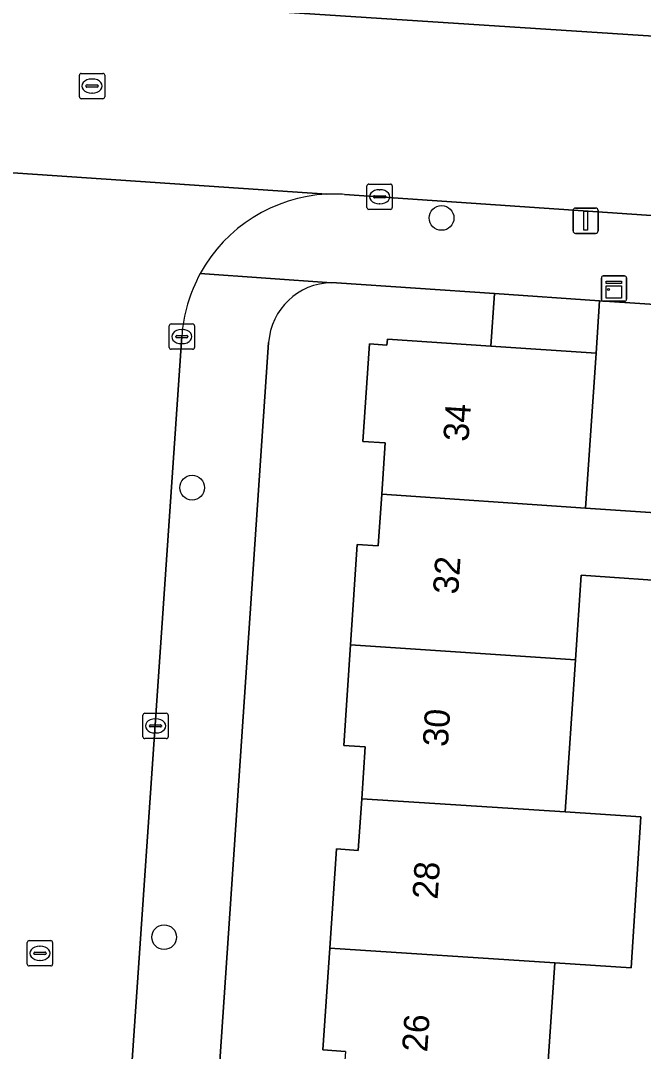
# Model space of a CAD drawing. Extents: x 161848 to 162726, y 385382 to 386521.
# Drawn here: x 162097.41 to 162122.04, y 385549.25 to 385590.01 of the extents above; entities that cross this region are included whole.
import ezdxf

# ---------------------------------------------------------------- set-up
doc = ezdxf.new("R2010")
doc.units = 0
for name, color, linetype in [('IMGEO_Boom', 7, 'Continuous'), ('IMGEO_Erf', 7, 'Continuous'), ('IMGEO_Kast', 7, 'Continuous'), ('IMGEO_Kolk', 7, 'Continuous'), ('IMGEO_Lichtmast', 7, 'Continuous'), ('IMGEO_Pand', 7, 'Continuous'), ('IMGEO_Pand_nummerreeks', 7, 'Continuous'), ('IMGEO_Rijbaan_lokaal_open', 7, 'Continuous'), ('IMGEO_Rioolput', 7, 'Continuous'), ('IMGEO_Voetpad_open', 7, 'Continuous')]:
    doc.layers.add(name, color=color, linetype=linetype)

msp = doc.modelspace()

# ---------------------------------------------------------------- linework, layer by layer
at = {"layer": 'IMGEO_Boom'}
for centre in [(162114.058, 385582.204), (162104.194, 385571.54), (162103.087, 385553.77)]:
    msp.add_circle(centre, 0.489, dxfattribs=at)
at = {"layer": 'IMGEO_Erf'}
for points in [[(162110.252, 385549.254), (162109.368, 385549.314), (162109.64, 385553.339), (162109.905, 385557.256), (162110.763, 385557.198), (162110.901, 385559.244), (162111.04, 385561.292), (162110.189, 385561.35), (162110.458, 385565.328), (162110.726, 385569.294), (162111.553, 385569.239), (162111.692, 385571.284), (162111.829, 385573.311), (162110.945, 385573.371), (162111.205, 385577.226), (162111.899, 385577.179), (162111.915, 385577.418), (162116.006, 385577.141), (162116.147, 385579.212), (162109.908, 385579.633)], [(162129.265, 385578.328), (162120.308, 385578.932), (162120.168, 385576.86), (162119.831, 385571.872), (162119.754, 385570.734), (162123.907, 385570.451)], [(162107.219, 385577.281), (162101.983, 385500), (162100.108, 385472.324), (162099.945, 385469.679)], [(162123.726, 385567.798), (162119.575, 385568.082), (162119.348, 385564.734), (162118.942, 385558.724), (162121.944, 385558.53), (162121.558, 385552.561), (162118.539, 385552.758), (162118.132, 385546.735), (162117.727, 385540.741), (162117.313, 385534.625), (162120.352, 385534.419), (162120.149, 385531.476), (162119.728, 385525.37), (162119.317, 385519.417)]]:
    msp.add_lwpolyline(points, dxfattribs=at)
for centre, radius, start, end in [((162109.738, 385577.115), 2.524, 90.7229, 176.2268), ((162109.731, 385577.084), 2.555, 86.0318, 90.5655)]:
    msp.add_arc(centre, radius, start, end, dxfattribs=at)
at = {"layer": 'IMGEO_Kast'}
for p, q in [((162120.376, 385578.986), (162120.376, 385579.827)), ((162120.376, 385579.827), (162120.376, 385578.986)), ((162120.451, 385579.911), (162121.292, 385579.911)), ((162121.292, 385579.911), (162120.451, 385579.911)), ((162121.376, 385579.836), (162121.376, 385578.995)), ((162121.376, 385578.995), (162121.376, 385579.836)), ((162121.301, 385578.911), (162120.46, 385578.911)), ((162120.46, 385578.911), (162121.301, 385578.911))]:
    msp.add_line(p, q, dxfattribs=at)
for points in [[(162120.571, 385579.701), (162121.171, 385579.701), (162121.171, 385579.616), (162120.571, 385579.616), (162120.571, 385579.701)], [(162120.571, 385579.526), (162121.171, 385579.526), (162121.171, 385579.037), (162120.571, 385579.037), (162120.571, 385579.526)]]:
    msp.add_lwpolyline(points, dxfattribs=at)
msp.add_circle((162120.655, 385579.375), 0.0377, dxfattribs=at)
for centre, start, end in [((162120.454, 385579.833), 92.4484, 184.2845), ((162120.454, 385579.833), 92.4484, 184.2845), ((162121.298, 385579.833), 2.4484, 94.2845), ((162121.298, 385579.833), 2.4484, 94.2845), ((162120.454, 385578.989), 182.4484, 274.2845), ((162120.454, 385578.989), 182.4484, 274.2845), ((162121.298, 385578.989), 272.4484, 4.2845), ((162121.298, 385578.989), 272.4484, 4.2845)]:
    msp.add_arc(centre, 0.0779, start, end, dxfattribs=at)
at = {"layer": 'IMGEO_Kolk'}
for p, q in [((162111.108, 385582.616), (162111.108, 385583.468)), ((162111.183, 385583.542), (162112.035, 385583.542)), ((162111.596, 385583.322), (162111.621, 385583.322)), ((162112.109, 385583.468), (162112.109, 385582.616)), ((162111.367, 385583.036), (162111.367, 385583.048)), ((162111.805, 385582.999), (162111.407, 385582.999)), ((162111.41, 385583.085), (162111.808, 385583.085)), ((162111.851, 385583.048), (162111.851, 385583.036)), ((162112.035, 385582.542), (162111.183, 385582.542)), ((162111.619, 385582.762), (162111.594, 385582.762)), ((162103.286, 385577.088), (162103.286, 385577.94)), ((162103.361, 385578.014), (162104.213, 385578.014)), ((162104.287, 385577.94), (162104.287, 385577.088)), ((162103.545, 385577.508), (162103.545, 385577.52)), ((162103.588, 385577.557), (162103.986, 385577.557)), ((162103.774, 385577.794), (162103.799, 385577.794)), ((162104.029, 385577.52), (162104.029, 385577.508)), ((162103.983, 385577.471), (162103.585, 385577.471)), ((162103.797, 385577.234), (162103.772, 385577.234)), ((162104.213, 385577.014), (162103.361, 385577.014)), ((162102.246, 385561.696), (162102.246, 385562.548)), ((162102.321, 385562.622), (162103.173, 385562.622)), ((162103.247, 385562.548), (162103.247, 385561.696)), ((162102.505, 385562.116), (162102.505, 385562.128)), ((162102.943, 385562.079), (162102.545, 385562.079)), ((162102.548, 385562.165), (162102.946, 385562.165)), ((162102.734, 385562.402), (162102.759, 385562.402)), ((162102.989, 385562.128), (162102.989, 385562.116)), ((162103.173, 385561.622), (162102.321, 385561.622)), ((162102.757, 385561.842), (162102.732, 385561.842))]:
    msp.add_line(p, q, dxfattribs=at)
for points in [[(162111.108, 385582.616), (162111.108, 385583.468)], [(162111.183, 385583.542), (162112.035, 385583.542)], [(162112.109, 385583.468), (162112.109, 385582.616)], [(162112.035, 385582.542), (162111.183, 385582.542)], [(162103.286, 385577.088), (162103.286, 385577.94)], [(162103.361, 385578.014), (162104.213, 385578.014)], [(162104.287, 385577.94), (162104.287, 385577.088)], [(162104.213, 385577.014), (162103.361, 385577.014)], [(162102.246, 385561.696), (162102.246, 385562.548)], [(162102.321, 385562.622), (162103.173, 385562.622)], [(162103.247, 385562.548), (162103.247, 385561.696)], [(162103.173, 385561.622), (162102.321, 385561.622)]]:
    msp.add_lwpolyline(points, dxfattribs=at)
for centre, radius, start, end in [((162111.185, 385583.466), 0.0765, 91.552, 178.448), ((162111.185, 385583.466), 0.0765, 91.552, 178.448), ((162112.033, 385583.466), 0.0765, 1.552, 88.448), ((162112.033, 385583.466), 0.0765, 1.552, 88.448), ((162111.407, 385583.045), 0.0403, 85.8775, 175.7526), ((162111.404, 385583.035), 0.0366, 178.938, 274.7102), ((162111.808, 385583.042), 0.043, 264.8664, 352.4533), ((162111.812, 385583.047), 0.0386, 1.7309, 96.639), ((162111.185, 385582.618), 0.0765, 181.552, 268.448), ((162111.185, 385582.618), 0.0765, 181.552, 268.448), ((162112.033, 385582.618), 0.0765, 271.552, 358.448), ((162112.033, 385582.618), 0.0765, 271.552, 358.448), ((162103.363, 385577.938), 0.0765, 91.552, 178.448), ((162103.363, 385577.938), 0.0765, 91.552, 178.448), ((162104.211, 385577.938), 0.0765, 1.552, 88.448), ((162104.211, 385577.938), 0.0765, 1.552, 88.448), ((162103.585, 385577.517), 0.0403, 85.8775, 175.7526), ((162103.582, 385577.507), 0.0366, 178.938, 274.7102), ((162103.986, 385577.514), 0.043, 264.8664, 352.4533), ((162103.99, 385577.519), 0.0386, 1.7309, 96.639), ((162103.363, 385577.09), 0.0765, 181.552, 268.448), ((162103.363, 385577.09), 0.0765, 181.552, 268.448), ((162104.211, 385577.09), 0.0765, 271.552, 358.448), ((162104.211, 385577.09), 0.0765, 271.552, 358.448), ((162102.323, 385562.546), 0.0765, 91.552, 178.448), ((162102.323, 385562.546), 0.0765, 91.552, 178.448), ((162103.171, 385562.546), 0.0765, 1.552, 88.448), ((162103.171, 385562.546), 0.0765, 1.552, 88.448), ((162102.545, 385562.125), 0.0403, 85.8775, 175.7526), ((162102.542, 385562.115), 0.0366, 178.938, 274.7102), ((162102.946, 385562.122), 0.043, 264.8664, 352.4533), ((162102.95, 385562.127), 0.0386, 1.7309, 96.639), ((162102.323, 385561.698), 0.0765, 181.552, 268.448), ((162102.323, 385561.698), 0.0765, 181.552, 268.448), ((162103.171, 385561.698), 0.0765, 271.552, 358.448), ((162103.171, 385561.698), 0.0765, 271.552, 358.448)]:
    msp.add_arc(centre, radius, start, end, dxfattribs=at)
for centre, major_axis, ratio, start_param, end_param in [((162111.595, 385583.042), (-0.387, 0.002), 0.722429, 4.712389, 7.853982), ((162111.62, 385583.042), (-0.39, 0.002), 0.717154, 1.570796, 4.712389), ((162103.773, 385577.514), (-0.387, 0.002), 0.722429, 4.712389, 7.853982), ((162103.798, 385577.514), (-0.39, 0.002), 0.717154, 1.570796, 4.712389), ((162102.733, 385562.122), (-0.387, 0.002), 0.722429, 4.712389, 7.853982), ((162102.758, 385562.122), (-0.39, 0.002), 0.717154, 1.570796, 4.712389)]:
    msp.add_ellipse(centre, major_axis=major_axis, ratio=ratio, start_param=start_param, end_param=end_param, dxfattribs=at)
at = {"layer": 'IMGEO_Lichtmast'}
for p, q in [((162119.257, 385581.695), (162119.257, 385582.495)), ((162119.257, 385582.495), (162119.257, 385581.695)), ((162119.357, 385582.595), (162120.147, 385582.595)), ((162120.147, 385582.595), (162119.357, 385582.595)), ((162120.247, 385582.495), (162120.247, 385581.695)), ((162120.247, 385581.695), (162120.247, 385582.495)), ((162120.147, 385581.595), (162119.357, 385581.595)), ((162119.357, 385581.595), (162120.147, 385581.595))]:
    msp.add_line(p, q, dxfattribs=at)
msp.add_lwpolyline([(162119.677, 385582.47), (162119.827, 385582.47), (162119.827, 385581.72), (162119.677, 385581.72), (162119.677, 385582.47)], dxfattribs=at)
for centre, start, end in [((162119.357, 385582.495), 90, 180), ((162119.357, 385582.495), 90, 180), ((162120.147, 385582.495), 0, 90), ((162120.147, 385582.495), 360, 90), ((162119.357, 385581.695), 180, 270), ((162119.357, 385581.695), 180, 270), ((162120.147, 385581.695), 270, 0), ((162120.147, 385581.695), 270, 0)]:
    msp.add_arc(centre, 0.1, start, end, dxfattribs=at)
at = {"layer": 'IMGEO_Pand'}
for points in [[(162120.308, 385578.932), (162116.147, 385579.212), (162116.006, 385577.141), (162120.168, 385576.86)], [(162120.168, 385576.86), (162116.006, 385577.141), (162111.915, 385577.418), (162111.899, 385577.179), (162111.205, 385577.226), (162110.945, 385573.371), (162111.829, 385573.311), (162111.692, 385571.284), (162119.754, 385570.734), (162119.831, 385571.872)], [(162119.575, 385568.082), (162123.726, 385567.798), (162123.907, 385570.451), (162119.754, 385570.734), (162111.692, 385571.284), (162111.553, 385569.239), (162110.726, 385569.294), (162110.458, 385565.328), (162119.348, 385564.734)], [(162118.942, 385558.724), (162119.348, 385564.734), (162110.458, 385565.328), (162110.189, 385561.35), (162111.04, 385561.292), (162110.901, 385559.244)], [(162121.944, 385558.53), (162118.942, 385558.724), (162110.901, 385559.244), (162110.763, 385557.198), (162109.905, 385557.256), (162109.64, 385553.339), (162118.539, 385552.758), (162121.558, 385552.561)], [(162109.64, 385553.339), (162109.368, 385549.314), (162110.252, 385549.254), (162110.115, 385547.235), (162118.132, 385546.735), (162118.539, 385552.758)]]:
    msp.add_lwpolyline(points, close=True, dxfattribs=at)
at = {"layer": 'IMGEO_Rijbaan_lokaal_open'}
for points in [[(162165.097, 385586.64), (162130.155, 385588.889), (162094.025, 385591.248), (162087.578, 385591.669), (162081.518, 385592.065), (162071.227, 385592.737), (162065.28, 385593.125), (162054.943, 385593.8), (162048.733, 385594.205), (162038.406, 385594.88), (162032.666, 385595.254), (162026.711, 385595.643), (162020.337, 385596.068), (162020.024, 385589.221), (162023.178, 385588.988), (162091.06, 385584.457)], [(162091.863, 385584.348), (162109.52, 385583.144)], [(162109.52, 385583.144), (162091.863, 385584.348)], [(162110.222, 385583.137), (162130.057, 385581.778), (162134.01, 385581.507), (162155.879, 385580.009), (162156.234, 385579.974), (162156.534, 385579.964), (162174.355, 385578.725)], [(162100.957, 385536.249), (162103.787, 385577.518)]]:
    msp.add_lwpolyline(points, dxfattribs=at)
for centre, radius, start, end in [((162109.815, 385577.109), 6.042, 92.8021, 151.3956), ((162109.806, 385576.66), 6.49, 86.3283, 92.5291), ((162109.799, 385577.113), 6.025, 151.352, 176.1488)]:
    msp.add_arc(centre, radius, start, end, dxfattribs=at)
at = {"layer": 'IMGEO_Rioolput'}
for p, q in [((162099.737, 385586.992), (162099.737, 385587.844)), ((162099.812, 385587.918), (162100.664, 385587.918)), ((162100.225, 385587.698), (162100.25, 385587.698)), ((162100.738, 385587.844), (162100.738, 385586.992)), ((162099.996, 385587.412), (162099.996, 385587.424)), ((162100.434, 385587.375), (162100.036, 385587.375)), ((162100.039, 385587.461), (162100.437, 385587.461)), ((162100.48, 385587.424), (162100.48, 385587.412)), ((162100.664, 385586.918), (162099.812, 385586.918)), ((162100.248, 385587.138), (162100.223, 385587.138)), ((162097.675, 385552.707), (162097.675, 385553.559)), ((162097.75, 385553.633), (162098.602, 385553.633)), ((162098.676, 385553.559), (162098.676, 385552.707)), ((162097.934, 385553.127), (162097.934, 385553.139)), ((162098.372, 385553.09), (162097.974, 385553.09)), ((162097.977, 385553.176), (162098.375, 385553.176)), ((162098.163, 385553.413), (162098.188, 385553.413)), ((162098.418, 385553.139), (162098.418, 385553.127)), ((162098.602, 385552.633), (162097.75, 385552.633)), ((162098.186, 385552.853), (162098.161, 385552.853))]:
    msp.add_line(p, q, dxfattribs=at)
for points in [[(162099.737, 385586.992), (162099.737, 385587.844)], [(162099.812, 385587.918), (162100.664, 385587.918)], [(162100.738, 385587.844), (162100.738, 385586.992)], [(162100.664, 385586.918), (162099.812, 385586.918)], [(162097.675, 385552.707), (162097.675, 385553.559)], [(162097.75, 385553.633), (162098.602, 385553.633)], [(162098.676, 385553.559), (162098.676, 385552.707)], [(162098.602, 385552.633), (162097.75, 385552.633)]]:
    msp.add_lwpolyline(points, dxfattribs=at)
for centre, radius, start, end in [((162099.814, 385587.842), 0.0765, 91.552, 178.448), ((162099.814, 385587.842), 0.0765, 91.552, 178.448), ((162100.662, 385587.842), 0.0765, 1.552, 88.448), ((162100.662, 385587.842), 0.0765, 1.552, 88.448), ((162100.036, 385587.421), 0.0403, 85.8775, 175.7526), ((162100.033, 385587.411), 0.0366, 178.938, 274.7102), ((162100.437, 385587.418), 0.043, 264.8664, 352.4533), ((162100.441, 385587.423), 0.0386, 1.7309, 96.639), ((162099.814, 385586.994), 0.0765, 181.552, 268.448), ((162099.814, 385586.994), 0.0765, 181.552, 268.448), ((162100.662, 385586.994), 0.0765, 271.552, 358.448), ((162100.662, 385586.994), 0.0765, 271.552, 358.448), ((162097.752, 385553.557), 0.0765, 91.552, 178.448), ((162097.752, 385553.557), 0.0765, 91.552, 178.448), ((162098.6, 385553.557), 0.0765, 1.552, 88.448), ((162098.6, 385553.557), 0.0765, 1.552, 88.448), ((162097.974, 385553.136), 0.0403, 85.8775, 175.7526), ((162097.971, 385553.126), 0.0366, 178.938, 274.7102), ((162098.375, 385553.133), 0.043, 264.8664, 352.4533), ((162098.379, 385553.138), 0.0386, 1.7309, 96.639), ((162097.752, 385552.709), 0.0765, 181.552, 268.448), ((162097.752, 385552.709), 0.0765, 181.552, 268.448), ((162098.6, 385552.709), 0.0765, 271.552, 358.448), ((162098.6, 385552.709), 0.0765, 271.552, 358.448)]:
    msp.add_arc(centre, radius, start, end, dxfattribs=at)
for centre, major_axis, ratio, start_param, end_param in [((162100.224, 385587.418), (-0.387, 0.002), 0.722429, 4.712389, 7.853982), ((162100.249, 385587.418), (-0.39, 0.002), 0.717154, 1.570796, 4.712389), ((162098.162, 385553.133), (-0.387, 0.002), 0.722429, 4.712389, 7.853982), ((162098.187, 385553.133), (-0.39, 0.002), 0.717154, 1.570796, 4.712389)]:
    msp.add_ellipse(centre, major_axis=major_axis, ratio=ratio, start_param=start_param, end_param=end_param, dxfattribs=at)
at = {"layer": 'IMGEO_Voetpad_open'}
for points in [[(162133.326, 385619.17), (162132.789, 385619.217), (162133.347, 385627.413), (162128.708, 385627.723), (162128.661, 385627.024), (162127.314, 385627.116), (162126.851, 385620.322), (162128.198, 385620.23), (162128.151, 385619.532), (162108.214, 385620.888), (162108.268, 385621.567), (162109.02, 385621.523), (162109.482, 385628.284), (162108.891, 385628.324), (162108.923, 385628.773), (162108.833, 385628.78), (162102.206, 385629.243), (162101.971, 385625.611), (162101.588, 385619.691), (162096.199, 385619.809), (162094.025, 385591.248), (162130.155, 385588.889)], [(162156.234, 385579.974), (162155.879, 385580.009), (162134.01, 385581.507), (162130.057, 385581.778), (162110.222, 385583.137)], [(162109.706, 385579.639), (162104.511, 385580.002)], [(162104.511, 385580.002), (162109.706, 385579.639)], [(162109.908, 385579.633), (162116.147, 385579.212), (162120.308, 385578.932), (162129.265, 385578.328), (162133.437, 385578.047), (162134.914, 385577.947), (162149.464, 385576.966), (162157.646, 385576.414), (162161.003, 385576.317)], [(162103.787, 385577.518), (162100.957, 385536.249), (162100.696, 385532.438), (162098.472, 385500), (162096.509, 385470.956)], [(162099.945, 385469.679), (162100.108, 385472.324), (162101.983, 385500), (162107.219, 385577.281)]]:
    msp.add_lwpolyline(points, dxfattribs=at)
for centre, radius, start, end in [((162109.815, 385577.109), 6.042, 92.8021, 151.3956), ((162109.806, 385576.66), 6.49, 86.3283, 92.5291), ((162109.799, 385577.113), 6.025, 151.352, 176.1488), ((162109.738, 385577.115), 2.524, 90.7229, 176.2268), ((162109.731, 385577.084), 2.555, 86.0318, 90.5655)]:
    msp.add_arc(centre, radius, start, end, dxfattribs=at)

# ---------------------------------------------------------------- texts
at = {"layer": 'IMGEO_Pand_nummerreeks'}
for s, rotation, p in [('34', 86.1385, (162115.119, 385573.343)), ('32', 86.1397, (162114.711, 385567.305)), ('30', 86.1397, (162114.305, 385561.277)), ('28', 86.1385, (162113.898, 385555.243)), ('26', 86.1397, (162113.49, 385549.206))]:
    msp.add_text(s, height=1, rotation=rotation, dxfattribs=at).set_placement(p)

doc.saveas('drawing.dxf')
